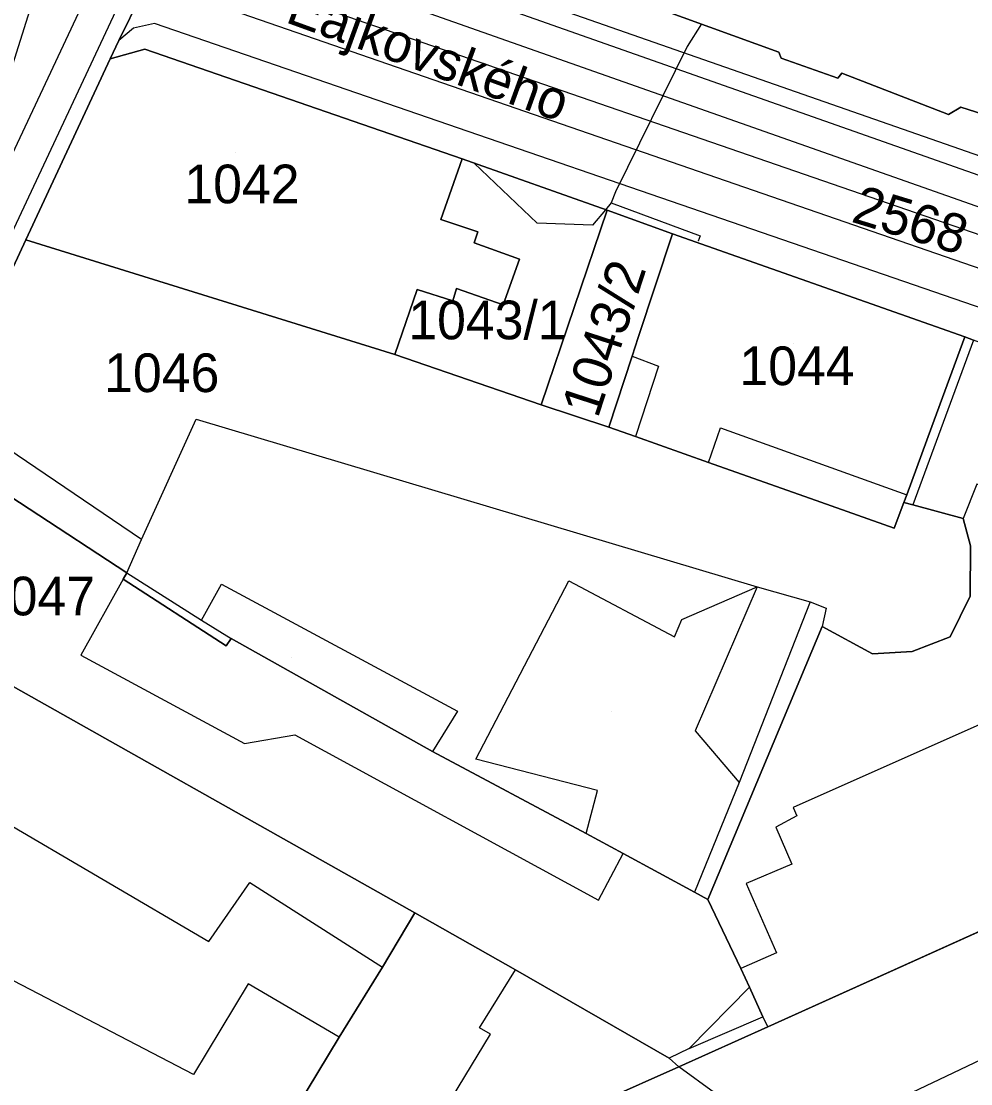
# Model space of a CAD drawing. Extents: x -263423 to -261326, y -1240067 to -1237864.
# Drawn here: x -262616.7 to -262567.6, y -1239726.2 to -1239671.3 of the extents above; entities that cross this region are included whole.
import ezdxf

# ---------------------------------------------------------------- set-up
doc = ezdxf.new("R2010")
doc.units = 0
for name, color, linetype in [('body_kn', 7, 'Continuous'), ('kladpar_druhypozemkov', 7, 'Continuous'), ('kladpar_hranice', 7, 'Continuous'), ('kladpar_parcelnecisla', 7, 'Continuous'), ('kladpar_plochy', 7, 'Continuous'), ('popisy', 7, 'Continuous'), ('tarchy_linie', 7, 'Continuous'), ('zappar_hrandruhpozemk', 7, 'Continuous')]:
    doc.layers.add(name, color=color, linetype=linetype)

msp = doc.modelspace()

# ---------------------------------------------------------------- linework, layer by layer
at = {"layer": 'body_kn'}
for p, q in [((-262610.86, -1239671.66), (-262610.86, -1239671.66)), ((-262609.78, -1239671.41), (-262609.78, -1239671.41)), ((-262581.52, -1239671.44), (-262581.52, -1239671.44)), ((-262611.63, -1239672.29), (-262611.63, -1239672.29)), ((-262610.29, -1239672.74), (-262610.29, -1239672.74)), ((-262582.26, -1239672.6), (-262582.26, -1239672.6)), ((-262577.52, -1239672.89), (-262577.52, -1239672.89)), ((-262612.08, -1239673.25), (-262612.08, -1239673.25)), ((-262612.08, -1239673.25), (-262612.08, -1239673.25)), ((-262577.39, -1239673.21), (-262577.39, -1239673.21)), ((-262574.27, -1239673.99), (-262574.27, -1239673.99)), ((-262574.47, -1239674.25), (-262574.47, -1239674.25)), ((-262568.75, -1239676.12), (-262568.75, -1239676.12)), ((-262568.11, -1239675.74), (-262568.11, -1239675.74)), ((-262593.89, -1239678.42), (-262593.89, -1239678.42)), ((-262593.89, -1239678.42), (-262593.89, -1239678.42)), ((-262593.26, -1239678.64), (-262593.26, -1239678.64)), ((-262585.96, -1239680.12), (-262585.96, -1239680.12)), ((-262586.47, -1239681.04), (-262586.47, -1239681.04)), ((-262586.47, -1239681.04), (-262586.47, -1239681.04)), ((-262586.39, -1239681.07), (-262586.39, -1239681.07)), ((-262586.18, -1239680.69), (-262586.18, -1239680.69)), ((-262586.18, -1239680.69), (-262586.18, -1239680.69)), ((-262594.99, -1239681.54), (-262594.99, -1239681.54)), ((-262593.08, -1239682.19), (-262593.08, -1239682.19)), ((-262590, -1239681.73), (-262590, -1239681.73)), ((-262587.14, -1239681.84), (-262587.14, -1239681.84)), ((-262616.44, -1239682.59), (-262616.44, -1239682.59)), ((-262593.27, -1239682.76), (-262593.27, -1239682.76)), ((-262583.02, -1239682.29), (-262583.02, -1239682.29)), ((-262583.02, -1239682.29), (-262583.02, -1239682.29)), ((-262581.69, -1239682.67), (-262581.69, -1239682.67)), ((-262581.58, -1239682.39), (-262581.58, -1239682.39)), ((-262590.92, -1239683.6), (-262590.92, -1239683.6)), ((-262590.92, -1239683.6), (-262590.92, -1239683.6)), ((-262596.21, -1239685.16), (-262596.21, -1239685.16)), ((-262594.17, -1239685.11), (-262594.17, -1239685.11)), ((-262594.37, -1239685.75), (-262594.37, -1239685.75)), ((-262591.76, -1239685.95), (-262591.76, -1239685.95)), ((-262584.78, -1239687.64), (-262584.78, -1239687.64)), ((-262567.91, -1239687.61), (-262567.91, -1239687.61)), ((-262597.37, -1239688.53), (-262597.37, -1239688.53)), ((-262585.1, -1239688.62), (-262585.1, -1239688.62)), ((-262585.1, -1239688.62), (-262585.1, -1239688.62)), ((-262583.73, -1239689.12), (-262583.73, -1239689.12)), ((-262589.8, -1239691.12), (-262589.8, -1239691.12)), ((-262589.8, -1239691.12), (-262589.8, -1239691.12)), ((-262607.63, -1239691.86), (-262607.63, -1239691.86)), ((-262586.31, -1239692.28), (-262586.31, -1239692.28)), ((-262580.53, -1239692.32), (-262580.53, -1239692.32)), ((-262569.61, -1239692.24), (-262569.61, -1239692.24)), ((-262584.93, -1239692.76), (-262584.93, -1239692.76)), ((-262581.15, -1239694.1), (-262581.15, -1239694.1)), ((-262581.15, -1239694.1), (-262581.15, -1239694.1)), ((-262570.91, -1239695.78), (-262570.91, -1239695.78)), ((-262570.91, -1239695.78), (-262570.91, -1239695.78)), ((-262575.34, -1239696.16), (-262575.34, -1239696.16)), ((-262571.05, -1239696.17), (-262571.05, -1239696.17)), ((-262570.6, -1239696.3), (-262570.6, -1239696.3)), ((-262568, -1239697.01), (-262568, -1239697.01)), ((-262571.56, -1239697.5), (-262571.56, -1239697.5)), ((-262610.45, -1239698.09), (-262610.45, -1239698.09)), ((-262610.45, -1239698.09), (-262610.45, -1239698.09)), ((-262567.62, -1239698.41), (-262567.62, -1239698.41)), ((-262611.22, -1239699.81), (-262611.22, -1239699.81)), ((-262611.22, -1239699.81), (-262611.22, -1239699.81)), ((-262611.41, -1239700.13), (-262611.41, -1239700.13)), ((-262611.41, -1239700.13), (-262611.41, -1239700.13)), ((-262588.37, -1239700.23), (-262588.37, -1239700.23)), ((-262606.32, -1239700.4), (-262606.32, -1239700.4)), ((-262578.64, -1239700.53), (-262578.64, -1239700.53)), ((-262575.9, -1239701.31), (-262575.9, -1239701.31)), ((-262575.9, -1239701.31), (-262575.9, -1239701.31)), ((-262567.63, -1239701.02), (-262567.63, -1239701.02)), ((-262575.08, -1239701.63), (-262575.08, -1239701.63)), ((-262607.35, -1239702.25), (-262607.35, -1239702.25)), ((-262582.53, -1239702.23), (-262582.53, -1239702.23)), ((-262575.27, -1239702.58), (-262575.27, -1239702.58)), ((-262606.08, -1239703.59), (-262606.08, -1239703.59)), ((-262605.82, -1239703.21), (-262605.82, -1239703.21)), ((-262582.91, -1239703.12), (-262582.91, -1239703.12)), ((-262568.66, -1239703.12), (-262568.66, -1239703.12)), ((-262613.59, -1239704.06), (-262613.59, -1239704.06)), ((-262572.67, -1239703.99), (-262572.67, -1239703.99)), ((-262570.63, -1239703.88), (-262570.63, -1239703.88)), ((-262594.13, -1239706.96), (-262594.13, -1239706.96)), ((-262581.85, -1239707.97), (-262581.85, -1239707.97)), ((-262602.53, -1239708.19), (-262602.53, -1239708.19)), ((-262605.14, -1239708.63), (-262605.14, -1239708.63)), ((-262595.41, -1239709.05), (-262595.41, -1239709.05)), ((-262593.18, -1239709.44), (-262593.18, -1239709.44)), ((-262579.57, -1239710.65), (-262579.57, -1239710.65)), ((-262579.57, -1239710.65), (-262579.57, -1239710.65)), ((-262586.89, -1239711.06), (-262586.89, -1239711.06)), ((-262576.77, -1239711.94), (-262576.77, -1239711.94)), ((-262576.58, -1239712.38), (-262576.58, -1239712.38)), ((-262577.67, -1239712.95), (-262577.67, -1239712.95)), ((-262587.47, -1239713.29), (-262587.47, -1239713.29)), ((-262587.47, -1239713.29), (-262587.47, -1239713.29)), ((-262585.56, -1239714.32), (-262585.56, -1239714.32)), ((-262576.85, -1239714.87), (-262576.85, -1239714.87)), ((-262604.85, -1239715.82), (-262604.85, -1239715.82)), ((-262579.2, -1239715.87), (-262579.2, -1239715.87)), ((-262586.84, -1239716.73), (-262586.84, -1239716.73)), ((-262581.88, -1239716.31), (-262581.88, -1239716.31)), ((-262581.18, -1239716.69), (-262581.18, -1239716.69)), ((-262596.33, -1239717.39), (-262596.33, -1239717.39)), ((-262596.33, -1239717.39), (-262596.33, -1239717.39)), ((-262606.97, -1239718.87), (-262606.97, -1239718.87)), ((-262577.63, -1239719.45), (-262577.63, -1239719.45)), ((-262598, -1239720.19), (-262598, -1239720.19)), ((-262591.12, -1239720.34), (-262591.12, -1239720.34)), ((-262591.12, -1239720.34), (-262591.12, -1239720.34)), ((-262579.48, -1239720.27), (-262579.48, -1239720.27)), ((-262604.94, -1239721.05), (-262604.94, -1239721.05)), ((-262579.03, -1239721.23), (-262579.03, -1239721.23)), ((-262579.03, -1239721.23), (-262579.03, -1239721.23)), ((-262578.34, -1239722.76), (-262578.34, -1239722.76)), ((-262592.98, -1239723.33), (-262592.98, -1239723.33)), ((-262578.09, -1239723.27), (-262578.09, -1239723.27)), ((-262600.24, -1239723.81), (-262600.24, -1239723.81)), ((-262600.24, -1239723.81), (-262600.24, -1239723.81)), ((-262592.41, -1239723.65), (-262592.41, -1239723.65)), ((-262582.16, -1239724.4), (-262582.16, -1239724.4)), ((-262583.18, -1239724.9), (-262583.18, -1239724.9)), ((-262582.68, -1239725.35), (-262582.68, -1239725.35)), ((-262607.76, -1239725.75), (-262607.76, -1239725.75))]:
    msp.add_line(p, q, dxfattribs=at)
at = {"layer": 'kladpar_druhypozemkov'}
for p, q in [((-262605.62, -1239678.11), (-262605.62, -1239678.11)), ((-262570.2, -1239680.73), (-262570.2, -1239680.73)), ((-262586.89, -1239684.85), (-262586.89, -1239684.85)), ((-262590.12, -1239685.64), (-262590.12, -1239685.64)), ((-262576.78, -1239687.96), (-262576.78, -1239687.96)), ((-262610.46, -1239688.33), (-262610.46, -1239688.33)), ((-262602.68, -1239704.17), (-262602.68, -1239704.17)), ((-262586.18, -1239706.97), (-262586.18, -1239706.97))]:
    msp.add_line(p, q, dxfattribs=at)
at = {"layer": 'kladpar_hranice'}
for points in [[(-262556.79, -1239660.25), (-262557.66, -1239662.6), (-262557.69, -1239662.67), (-262563.22, -1239677.99), (-262563.66, -1239677.16), (-262568.11, -1239675.74), (-262568.75, -1239676.12), (-262574.27, -1239673.99), (-262574.47, -1239674.25), (-262577.39, -1239673.21), (-262577.52, -1239672.89), (-262586.03, -1239669.8), (-262583.52, -1239664.13), (-262578.08, -1239651.88), (-262574.39, -1239653.36), (-262556.79, -1239660.25)], [(-262612.08, -1239673.25), (-262611.63, -1239672.29), (-262610.48, -1239669.93), (-262608.04, -1239664.92), (-262607.46, -1239663.71), (-262606.82, -1239662.32), (-262586.03, -1239669.8), (-262577.52, -1239672.89), (-262577.39, -1239673.21), (-262574.47, -1239674.25), (-262574.27, -1239673.99), (-262568.75, -1239676.12), (-262568.11, -1239675.74), (-262563.66, -1239677.16), (-262563.22, -1239677.99), (-262545.1, -1239684.44), (-262544.98, -1239684.12), (-262544.27, -1239684.39), (-262543.96, -1239684.51), (-262543.45, -1239684.7), (-262543.32, -1239684.38), (-262542.62, -1239684.64), (-262542.75, -1239685.15), (-262515.49, -1239694.7)], [(-262610.48, -1239669.93), (-262611.63, -1239672.29), (-262612.08, -1239673.25), (-262616.44, -1239682.59), (-262620.48, -1239691.3)], [(-262593.89, -1239678.42), (-262594.99, -1239681.54), (-262593.08, -1239682.19), (-262593.27, -1239682.76), (-262590.92, -1239683.6), (-262591.76, -1239685.95), (-262594.17, -1239685.11), (-262594.37, -1239685.75), (-262596.21, -1239685.16), (-262597.37, -1239688.53), (-262616.44, -1239682.59), (-262612.08, -1239673.25), (-262610.29, -1239672.74), (-262593.89, -1239678.42)], [(-262529.26, -1239701.26), (-262542.67, -1239696.74), (-262548.66, -1239694.58), (-262554.99, -1239692.29), (-262564.47, -1239688.87), (-262567.45, -1239687.78), (-262567.91, -1239687.61), (-262583.02, -1239682.29), (-262586.39, -1239681.07), (-262593.89, -1239678.42), (-262610.29, -1239672.74), (-262612.08, -1239673.25)], [(-262590.92, -1239683.6), (-262593.27, -1239682.76), (-262593.08, -1239682.19), (-262594.99, -1239681.54), (-262593.89, -1239678.42), (-262586.39, -1239681.07), (-262589.8, -1239691.12), (-262597.37, -1239688.53), (-262596.21, -1239685.16), (-262594.37, -1239685.75), (-262594.17, -1239685.11), (-262591.76, -1239685.95), (-262590.92, -1239683.6)], [(-262583.02, -1239682.29), (-262584.78, -1239687.64), (-262585.1, -1239688.62), (-262586.31, -1239692.28), (-262589.8, -1239691.12), (-262586.39, -1239681.07), (-262583.02, -1239682.29)], [(-262620.48, -1239691.3), (-262616.44, -1239682.59), (-262597.37, -1239688.53), (-262589.8, -1239691.12)], [(-262570.91, -1239695.78), (-262571.05, -1239696.17), (-262571.56, -1239697.5), (-262575.34, -1239696.16), (-262581.15, -1239694.1), (-262584.93, -1239692.76), (-262586.31, -1239692.28), (-262585.1, -1239688.62), (-262584.78, -1239687.64), (-262583.02, -1239682.29), (-262567.91, -1239687.61), (-262569.61, -1239692.24), (-262570.91, -1239695.78)], [(-262558.66, -1239714.51), (-262578.09, -1239723.27), (-262578.34, -1239722.76), (-262579.03, -1239721.23), (-262579.48, -1239720.27), (-262581.18, -1239716.69), (-262575.27, -1239702.58), (-262572.67, -1239703.99), (-262570.63, -1239703.88), (-262568.66, -1239703.12), (-262567.63, -1239701.02), (-262567.62, -1239698.41), (-262568, -1239697.01), (-262570.6, -1239696.3), (-262571.05, -1239696.17), (-262570.91, -1239695.78), (-262569.61, -1239692.24), (-262567.91, -1239687.61), (-262567.45, -1239687.78)], [(-262589.8, -1239691.12), (-262586.31, -1239692.28), (-262584.93, -1239692.76), (-262581.15, -1239694.1), (-262575.34, -1239696.16), (-262571.56, -1239697.5), (-262571.05, -1239696.17), (-262570.6, -1239696.3), (-262568, -1239697.01), (-262567.62, -1239698.41), (-262567.63, -1239701.02), (-262568.66, -1239703.12), (-262570.63, -1239703.88), (-262572.67, -1239703.99), (-262575.27, -1239702.58), (-262581.18, -1239716.69), (-262581.88, -1239716.31), (-262585.56, -1239714.32), (-262587.47, -1239713.29), (-262595.41, -1239709.05), (-262605.82, -1239703.21), (-262606.08, -1239703.59), (-262611.41, -1239700.13), (-262611.22, -1239699.81), (-262621.32, -1239693.2)], [(-262611.22, -1239699.81), (-262611.41, -1239700.13), (-262606.08, -1239703.59), (-262605.82, -1239703.21), (-262595.41, -1239709.05), (-262587.47, -1239713.29), (-262585.56, -1239714.32), (-262581.88, -1239716.31), (-262581.18, -1239716.69), (-262579.48, -1239720.27), (-262579.03, -1239721.23), (-262578.34, -1239722.76), (-262578.09, -1239723.27), (-262582.68, -1239725.35), (-262583.18, -1239724.9), (-262591.12, -1239720.34), (-262596.33, -1239717.39), (-262619.83, -1239704.16), (-262622.39, -1239708.04), (-262626.07, -1239705.15), (-262621.32, -1239693.2), (-262611.22, -1239699.81)], [(-262586.63, -1239727.11), (-262582.68, -1239725.35), (-262578.09, -1239723.27), (-262558.66, -1239714.51), (-262552.49, -1239711.73), (-262529.26, -1239701.26), (-262527.35, -1239700.25), (-262522.32, -1239697.89), (-262517.4, -1239695.64)], [(-262596.33, -1239717.39), (-262598, -1239720.19), (-262600.24, -1239723.81), (-262605.75, -1239732.95), (-262622.01, -1239724.66), (-262626.2, -1239722.48), (-262626.46, -1239722.8), (-262634.27, -1239717.98), (-262626.07, -1239705.15), (-262622.39, -1239708.04), (-262619.83, -1239704.16), (-262596.33, -1239717.39)], [(-262591.12, -1239720.34), (-262583.18, -1239724.9), (-262582.68, -1239725.35), (-262586.63, -1239727.11), (-262593.8, -1239739.12), (-262599.9, -1239735.91), (-262605.75, -1239732.95), (-262600.24, -1239723.81), (-262598, -1239720.19), (-262596.33, -1239717.39), (-262591.12, -1239720.34)]]:
    msp.add_lwpolyline(points, dxfattribs=at)
at = {"layer": 'kladpar_plochy'}
for p, q in [((-262578.09, -1239723.27), (-262558.66, -1239714.51)), ((-262582.68, -1239725.35), (-262578.09, -1239723.27)), ((-262586.63, -1239727.11), (-262582.68, -1239725.35))]:
    msp.add_line(p, q, dxfattribs=at)
for points in [[(-262556.79, -1239660.25), (-262557.66, -1239662.6), (-262557.69, -1239662.67), (-262563.22, -1239677.99), (-262563.66, -1239677.16), (-262568.11, -1239675.74), (-262568.75, -1239676.12), (-262574.27, -1239673.99), (-262574.47, -1239674.25), (-262577.39, -1239673.21), (-262577.52, -1239672.89), (-262586.03, -1239669.8), (-262583.52, -1239664.13), (-262578.08, -1239651.88), (-262574.39, -1239653.36)], [(-262593.89, -1239678.42), (-262594.99, -1239681.54), (-262593.08, -1239682.19), (-262593.27, -1239682.76), (-262590.92, -1239683.6), (-262591.76, -1239685.95), (-262594.17, -1239685.11), (-262594.37, -1239685.75), (-262596.21, -1239685.16), (-262597.37, -1239688.53), (-262616.44, -1239682.59), (-262612.08, -1239673.25), (-262610.29, -1239672.74)], [(-262590.92, -1239683.6), (-262593.27, -1239682.76), (-262593.08, -1239682.19), (-262594.99, -1239681.54), (-262593.89, -1239678.42), (-262586.39, -1239681.07), (-262589.8, -1239691.12), (-262597.37, -1239688.53), (-262596.21, -1239685.16), (-262594.37, -1239685.75), (-262594.17, -1239685.11), (-262591.76, -1239685.95)], [(-262583.02, -1239682.29), (-262584.78, -1239687.64), (-262585.1, -1239688.62), (-262586.31, -1239692.28), (-262589.8, -1239691.12), (-262586.39, -1239681.07)], [(-262570.91, -1239695.78), (-262571.05, -1239696.17), (-262571.56, -1239697.5), (-262575.34, -1239696.16), (-262581.15, -1239694.1), (-262584.93, -1239692.76), (-262586.31, -1239692.28), (-262585.1, -1239688.62), (-262584.78, -1239687.64), (-262583.02, -1239682.29), (-262567.91, -1239687.61), (-262569.61, -1239692.24)], [(-262611.22, -1239699.81), (-262611.41, -1239700.13), (-262606.08, -1239703.59), (-262605.82, -1239703.21), (-262595.41, -1239709.05), (-262587.47, -1239713.29), (-262585.56, -1239714.32), (-262581.88, -1239716.31), (-262581.18, -1239716.69), (-262579.48, -1239720.27), (-262579.03, -1239721.23), (-262578.34, -1239722.76), (-262578.09, -1239723.27), (-262582.68, -1239725.35), (-262583.18, -1239724.9), (-262591.12, -1239720.34), (-262596.33, -1239717.39), (-262619.83, -1239704.16), (-262622.39, -1239708.04), (-262626.07, -1239705.15), (-262621.32, -1239693.2)], [(-262596.33, -1239717.39), (-262598, -1239720.19), (-262600.24, -1239723.81), (-262605.75, -1239732.95), (-262622.01, -1239724.66), (-262626.2, -1239722.48), (-262626.46, -1239722.8), (-262634.27, -1239717.98), (-262626.07, -1239705.15), (-262622.39, -1239708.04), (-262619.83, -1239704.16)], [(-262591.12, -1239720.34), (-262583.18, -1239724.9), (-262582.68, -1239725.35), (-262586.63, -1239727.11), (-262593.8, -1239739.12), (-262599.9, -1239735.91), (-262605.75, -1239732.95), (-262600.24, -1239723.81), (-262598, -1239720.19), (-262596.33, -1239717.39)]]:
    msp.add_lwpolyline(points, close=True, dxfattribs=at)
for points in [[(-262610.48, -1239669.93), (-262611.63, -1239672.29), (-262612.08, -1239673.25), (-262616.44, -1239682.59), (-262620.48, -1239691.3)], [(-262529.26, -1239701.26), (-262542.67, -1239696.74), (-262548.66, -1239694.58), (-262554.99, -1239692.29), (-262564.47, -1239688.87), (-262567.45, -1239687.78), (-262567.91, -1239687.61), (-262583.02, -1239682.29), (-262586.39, -1239681.07), (-262593.89, -1239678.42), (-262610.29, -1239672.74), (-262612.08, -1239673.25), (-262611.63, -1239672.29), (-262610.48, -1239669.93)], [(-262586.03, -1239669.8), (-262577.52, -1239672.89), (-262577.39, -1239673.21), (-262574.47, -1239674.25), (-262574.27, -1239673.99), (-262568.75, -1239676.12), (-262568.11, -1239675.74), (-262563.66, -1239677.16), (-262563.22, -1239677.99), (-262545.1, -1239684.44), (-262544.98, -1239684.12), (-262544.27, -1239684.39), (-262543.96, -1239684.51), (-262543.45, -1239684.7), (-262543.32, -1239684.38), (-262542.62, -1239684.64), (-262542.75, -1239685.15), (-262515.49, -1239694.7)], [(-262620.48, -1239691.3), (-262616.44, -1239682.59), (-262597.37, -1239688.53), (-262589.8, -1239691.12), (-262586.31, -1239692.28), (-262584.93, -1239692.76), (-262581.15, -1239694.1), (-262575.34, -1239696.16), (-262571.56, -1239697.5), (-262571.05, -1239696.17), (-262570.6, -1239696.3), (-262568, -1239697.01), (-262567.62, -1239698.41), (-262567.63, -1239701.02), (-262568.66, -1239703.12), (-262570.63, -1239703.88), (-262572.67, -1239703.99), (-262575.27, -1239702.58), (-262581.18, -1239716.69), (-262581.88, -1239716.31), (-262585.56, -1239714.32), (-262587.47, -1239713.29), (-262595.41, -1239709.05), (-262605.82, -1239703.21), (-262606.08, -1239703.59), (-262611.41, -1239700.13), (-262611.22, -1239699.81), (-262621.32, -1239693.2)], [(-262558.66, -1239714.51), (-262578.09, -1239723.27), (-262578.34, -1239722.76), (-262579.03, -1239721.23), (-262579.48, -1239720.27), (-262581.18, -1239716.69), (-262575.27, -1239702.58), (-262572.67, -1239703.99), (-262570.63, -1239703.88), (-262568.66, -1239703.12), (-262567.63, -1239701.02), (-262567.62, -1239698.41), (-262568, -1239697.01), (-262570.6, -1239696.3), (-262571.05, -1239696.17), (-262570.91, -1239695.78), (-262569.61, -1239692.24), (-262567.91, -1239687.61), (-262567.45, -1239687.78)]]:
    msp.add_lwpolyline(points, dxfattribs=at)
at = {"layer": 'tarchy_linie'}
msp.add_line((-262586.18, -1239680.69), (-262586.47, -1239681.04), dxfattribs=at)
for points in [[(-262591.74, -1239826.65), (-262565.09, -1239814.55), (-262567.95, -1239808.22), (-262570.42, -1239809.3), (-262584.34, -1239777.5), (-262596.09, -1239746.61), (-262591.19, -1239743.49), (-262589.98, -1239737.78), (-262583.49, -1239732.79), (-262517.03, -1239701.16), (-262561.83, -1239685.92), (-262610.93, -1239668.94), (-262610.64, -1239668.32), (-262609.75, -1239668.08), (-262609.89, -1239667.55), (-262610.03, -1239667.05), (-262609.65, -1239666.28), (-262608.97, -1239664.88), (-262599.91, -1239667.71), (-262511.91, -1239698.73)], [(-262609.65, -1239666.28), (-262600.4, -1239669.17), (-262511.84, -1239700.39)], [(-262614.44, -1239666.41), (-262616.03, -1239670.09), (-262620.48, -1239684.16), (-262628.33, -1239703.58), (-262654.81, -1239744.74), (-262666.67, -1239755.06), (-262677.95, -1239758.85), (-262691.65, -1239761.87), (-262700.57, -1239763.25)], [(-262609.89, -1239667.55), (-262561.29, -1239684.36), (-262509.31, -1239702.04)], [(-262610.64, -1239668.32), (-262623.36, -1239695.43)], [(-262612.79, -1239668.9), (-262631.62, -1239709.01), (-262650.15, -1239739.08), (-262666.01, -1239755.81), (-262700.3, -1239764.51)], [(-262581.52, -1239671.44), (-262582.26, -1239672.6), (-262585.96, -1239680.12), (-262586.18, -1239680.69), (-262581.58, -1239682.39), (-262581.69, -1239682.67)], [(-262586.47, -1239681.04), (-262587.14, -1239681.84), (-262590, -1239681.73), (-262593.26, -1239678.64)]]:
    msp.add_lwpolyline(points, dxfattribs=at)
at = {"layer": 'zappar_hrandruhpozemk'}
for p, q in [((-262606.57, -1239664.48), (-262517.4, -1239695.64)), ((-262565.41, -1239686.7), (-262609.78, -1239671.41)), ((-262567.45, -1239687.78), (-262570.6, -1239696.3)), ((-262585.1, -1239688.62), (-262583.73, -1239689.12)), ((-262583.73, -1239689.12), (-262584.93, -1239692.76)), ((-262610.45, -1239698.09), (-262620.48, -1239691.3)), ((-262607.63, -1239691.86), (-262578.64, -1239700.53)), ((-262581.15, -1239694.1), (-262580.53, -1239692.32)), ((-262580.53, -1239692.32), (-262570.91, -1239695.78)), ((-262542.67, -1239696.74), (-262576.77, -1239711.94)), ((-262611.22, -1239699.81), (-262607.35, -1239702.25)), ((-262593.18, -1239709.44), (-262588.37, -1239700.23)), ((-262607.35, -1239702.25), (-262606.32, -1239700.4)), ((-262606.32, -1239700.4), (-262594.13, -1239706.96)), ((-262578.64, -1239700.53), (-262581.85, -1239707.97)), ((-262575.9, -1239701.31), (-262579.57, -1239710.65)), ((-262607.35, -1239702.25), (-262605.82, -1239703.21)), ((-262594.13, -1239706.96), (-262595.41, -1239709.05)), ((-262581.85, -1239707.97), (-262579.57, -1239710.65)), ((-262602.53, -1239708.19), (-262586.84, -1239716.73)), ((-262579.57, -1239710.65), (-262581.88, -1239716.31)), ((-262619.1, -1239711.75), (-262606.97, -1239718.87)), ((-262586.84, -1239716.73), (-262585.56, -1239714.32)), ((-262607.76, -1239725.75), (-262619.51, -1239719.64)), ((-262579.03, -1239721.23), (-262582.16, -1239724.4)), ((-262582.16, -1239724.4), (-262578.34, -1239722.76)), ((-262599.9, -1239735.91), (-262592.41, -1239723.65)), ((-262582.16, -1239724.4), (-262583.18, -1239724.9)), ((-262580.85, -1239726.69), (-262582.68, -1239725.35))]:
    msp.add_line(p, q, dxfattribs=at)
for points in [[(-262609.78, -1239671.41), (-262610.86, -1239671.66), (-262611.63, -1239672.29)], [(-262611.22, -1239699.81), (-262610.45, -1239698.09), (-262607.63, -1239691.86)], [(-262564.68, -1239696.2), (-262567.29, -1239695.23), (-262568, -1239697.01)], [(-262611.41, -1239700.13), (-262613.59, -1239704.06), (-262605.14, -1239708.63), (-262602.53, -1239708.19)], [(-262588.37, -1239700.23), (-262582.91, -1239703.12), (-262582.53, -1239702.23), (-262578.64, -1239700.53)], [(-262578.64, -1239700.53), (-262575.9, -1239701.31), (-262575.08, -1239701.63), (-262575.27, -1239702.58)], [(-262587.47, -1239713.29), (-262586.89, -1239711.06), (-262593.18, -1239709.44)], [(-262576.77, -1239711.94), (-262576.58, -1239712.38), (-262577.67, -1239712.95), (-262576.85, -1239714.87), (-262579.2, -1239715.87), (-262577.63, -1239719.45), (-262579.48, -1239720.27)], [(-262606.97, -1239718.87), (-262604.85, -1239715.82), (-262598, -1239720.19)], [(-262592.41, -1239723.65), (-262592.98, -1239723.33), (-262591.12, -1239720.34)], [(-262600.24, -1239723.81), (-262604.94, -1239721.05), (-262607.76, -1239725.75)]]:
    msp.add_lwpolyline(points, dxfattribs=at)

# ---------------------------------------------------------------- texts
at = {"layer": 'kladpar_parcelnecisla'}
for s, p in [('1042', (-262608.239, -1239680.71)), ('1043/1', (-262596.665, -1239687.74)), ('1044', (-262579.552, -1239690.11)), ('1046', (-262612.382, -1239690.47)), ('1047', (-262618.805, -1239702.01))]:
    msp.add_text(s, height=2, dxfattribs=at).set_placement(p)
for s, rotation, p in [('2568', 343, (-262573.835, -1239681.649)), ('1043/2', 72, (-262586.879, -1239691.872))]:
    msp.add_text(s, height=2, rotation=rotation, dxfattribs=at).set_placement(p)
at = {"layer": 'popisy'}
msp.add_text('Èajkovského', height=2, rotation=340, dxfattribs=at).set_placement((-262603.081, -1239671.33))

doc.saveas('drawing.dxf')
